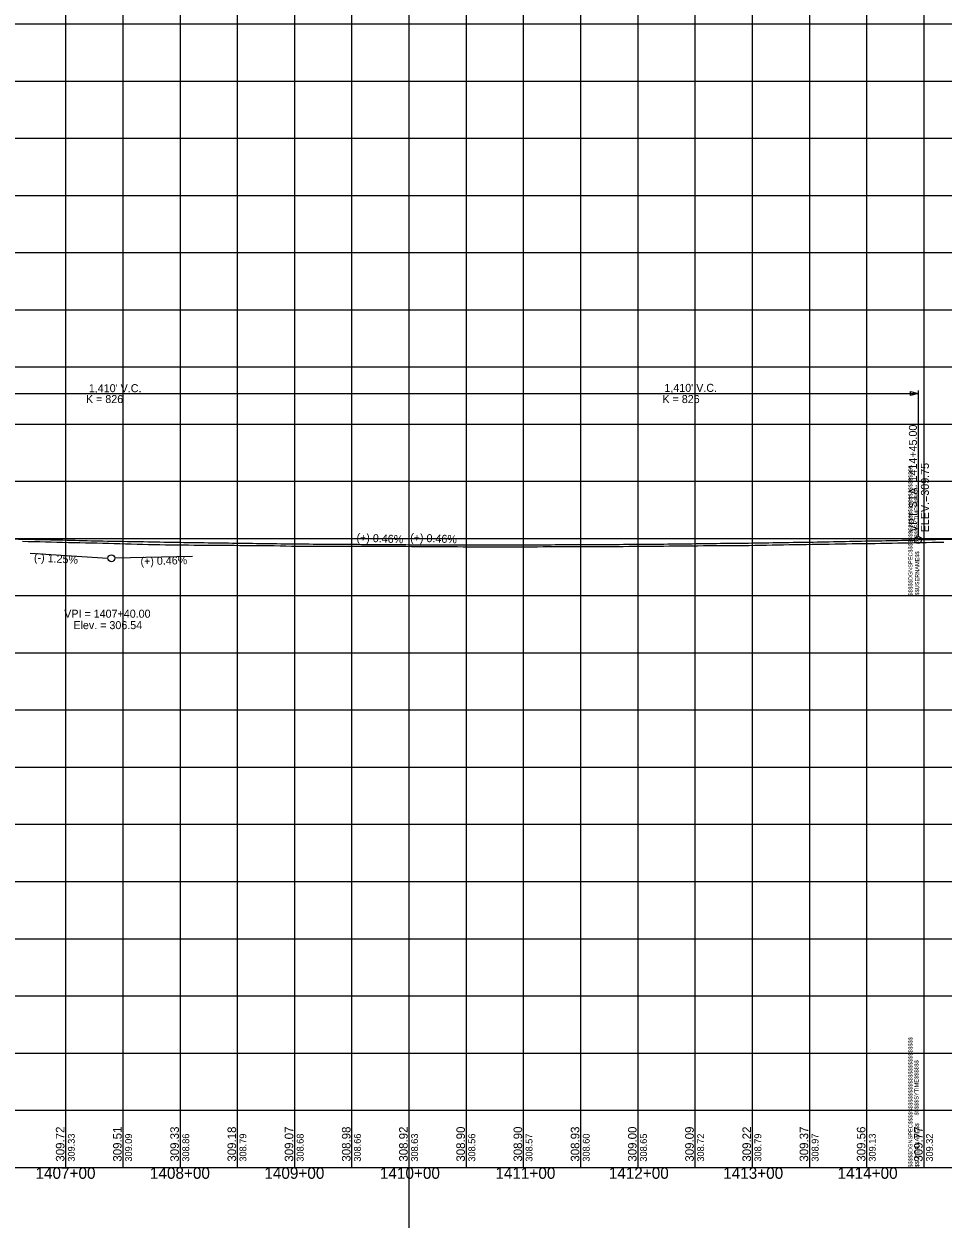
# Model space of a CAD drawing. Extents: x -90830 to 2015517, y -20856 to 836331.
# Drawn here: x 29587 to 30390, y -19432 to -18387 of the extents above; entities that cross this region are included whole.
import ezdxf

# ---------------------------------------------------------------- set-up
doc = ezdxf.new("R2010")
doc.units = 0
for name, color, linetype in [('Level 1', 7, 'Continuous'), ('RD_DDB_GradeTX', 7, 'Continuous'), ('RD_DDB_Profile_Elev', 7, 'Continuous'), ('RD_DDB_Profile_EX', 7, 'Continuous'), ('RD_DDB_Profile_Lbl', 7, 'Continuous'), ('RD_DDB_Profile_PR', 7, 'Continuous'), ('RD_DDB_StaTX', 7, 'Continuous'), ('RD_DDB_StripGrade', 7, 'Continuous'), ('RD_DDB_VCLbl', 7, 'Continuous'), ('RD_GPK_Profile_Cell', 7, 'Continuous'), ('RD_TX_Drainage', 7, 'Continuous')]:
    doc.layers.add(name, color=color, linetype=linetype)

msp = doc.modelspace()

# ---------------------------------------------------------------- linework, layer by layer
at = {"layer": 'Level 1'}
for p, q in [((29923.5, -12693.4), (29923.5, -20856.1)), ((29623.5, -17886.5), (29623.5, -18386.5)), ((29673.5, -17886.5), (29673.5, -18386.5)), ((29723.5, -17886.5), (29723.5, -18386.5)), ((29773.5, -17886.5), (29773.5, -18386.5)), ((29823.5, -17886.5), (29823.5, -18386.5)), ((29873.5, -17886.5), (29873.5, -18386.5)), ((29923.5, -17886.5), (29923.5, -18386.5)), ((29973.5, -17886.5), (29973.5, -18386.5)), ((30023.5, -17886.5), (30023.5, -18386.5)), ((30073.5, -17886.5), (30073.5, -18386.5)), ((30123.5, -17886.5), (30123.5, -18386.5)), ((30173.5, -17886.5), (30173.5, -18386.5)), ((30223.5, -17886.5), (30223.5, -18386.5)), ((30273.5, -17886.5), (30273.5, -18386.5)), ((30323.5, -17886.5), (30323.5, -18386.5)), ((30373.5, -17886.5), (30373.5, -18386.5)), ((30373.5, -17886.5), (30373.5, -18386.5)), ((30373.5, -17886.5), (30373.5, -18386.5)), ((28773.5, -18386.5), (30373.5, -18386.5)), ((28773.5, -18386.5), (30373.5, -18386.5)), ((29623.5, -18386.5), (29623.5, -18886.5)), ((29673.5, -18386.5), (29673.5, -18886.5)), ((29723.5, -18386.5), (29723.5, -18886.5)), ((29773.5, -18386.5), (29773.5, -18886.5)), ((29823.5, -18386.5), (29823.5, -18886.5)), ((29873.5, -18386.5), (29873.5, -18886.5)), ((29923.5, -18386.5), (29923.5, -18886.5)), ((29973.5, -18386.5), (29973.5, -18886.5)), ((30023.5, -18386.5), (30023.5, -18886.5)), ((30073.5, -18386.5), (30073.5, -18886.5)), ((30123.5, -18386.5), (30123.5, -18886.5)), ((30173.5, -18386.5), (30173.5, -18886.5)), ((30223.5, -18386.5), (30223.5, -18886.5)), ((30273.5, -18386.5), (30273.5, -18886.5)), ((30323.5, -18386.5), (30323.5, -18886.5)), ((30373.5, -18386.5), (30373.5, -18886.5)), ((30373.5, -18386.5), (30373.5, -18886.5)), ((30373.5, -18386.5), (31973.5, -18386.5)), ((30373.5, -18386.5), (30373.5, -18886.5)), ((30373.5, -18386.5), (31973.5, -18386.5)), ((28773.5, -18436.5), (30373.5, -18436.5)), ((30373.5, -18436.5), (31973.5, -18436.5)), ((28773.5, -18486.5), (30373.5, -18486.5)), ((30373.5, -18486.5), (31973.5, -18486.5)), ((28773.5, -18536.5), (30373.5, -18536.5)), ((30373.5, -18536.5), (31973.5, -18536.5)), ((28773.5, -18586.5), (30373.5, -18586.5)), ((30373.5, -18586.5), (31973.5, -18586.5)), ((28773.5, -18636.5), (30373.5, -18636.5)), ((30373.5, -18636.5), (31973.5, -18636.5)), ((28773.5, -18686.5), (30373.5, -18686.5)), ((30373.5, -18686.5), (31973.5, -18686.5)), ((28773.5, -18736.5), (30373.5, -18736.5)), ((30373.5, -18736.5), (31973.5, -18736.5)), ((28773.5, -18786.5), (30373.5, -18786.5)), ((30373.5, -18786.5), (31973.5, -18786.5)), ((28773.5, -18836.5), (30373.5, -18836.5)), ((30373.5, -18836.5), (31973.5, -18836.5)), ((28773.5, -18886.5), (30373.5, -18886.5)), ((28773.5, -18886.5), (30373.5, -18886.5)), ((29623.5, -18886.5), (29623.5, -19386.5)), ((29673.5, -18886.5), (29673.5, -19386.5)), ((29723.5, -18886.5), (29723.5, -19386.5)), ((29773.5, -18886.5), (29773.5, -19386.5)), ((29823.5, -18886.5), (29823.5, -19386.5)), ((29873.5, -18886.5), (29873.5, -19386.5)), ((29923.5, -18886.5), (29923.5, -19386.5)), ((29973.5, -18886.5), (29973.5, -19386.5)), ((30023.5, -18886.5), (30023.5, -19386.5)), ((30073.5, -18886.5), (30073.5, -19386.5)), ((30123.5, -18886.5), (30123.5, -19386.5)), ((30173.5, -18886.5), (30173.5, -19386.5)), ((30223.5, -18886.5), (30223.5, -19386.5)), ((30273.5, -18886.5), (30273.5, -19386.5)), ((30323.5, -18886.5), (30323.5, -19386.5)), ((30373.5, -18886.5), (30373.5, -19386.5)), ((30373.5, -18886.5), (30373.5, -19386.5)), ((30373.5, -18886.5), (31973.5, -18886.5)), ((30373.5, -18886.5), (31973.5, -18886.5)), ((30373.5, -18886.5), (30373.5, -19386.5)), ((28773.5, -18936.5), (30373.5, -18936.5)), ((30373.5, -18936.5), (31973.5, -18936.5)), ((28773.5, -18986.5), (30373.5, -18986.5)), ((30373.5, -18986.5), (31973.5, -18986.5)), ((28773.5, -19036.5), (30373.5, -19036.5)), ((30373.5, -19036.5), (31973.5, -19036.5)), ((28773.5, -19086.5), (30373.5, -19086.5)), ((30373.5, -19086.5), (31973.5, -19086.5)), ((28773.5, -19136.5), (30373.5, -19136.5)), ((30373.5, -19136.5), (31973.5, -19136.5)), ((28773.5, -19186.5), (30373.5, -19186.5)), ((30373.5, -19186.5), (31973.5, -19186.5)), ((28773.5, -19236.5), (30373.5, -19236.5)), ((30373.5, -19236.5), (31973.5, -19236.5)), ((28773.5, -19286.5), (30373.5, -19286.5)), ((30373.5, -19286.5), (31973.5, -19286.5)), ((28773.5, -19336.5), (30373.5, -19336.5)), ((30373.5, -19336.5), (31973.5, -19336.5)), ((28773.5, -19386.5), (30373.5, -19386.5)), ((30373.5, -19386.5), (31973.5, -19386.5))]:
    msp.add_line(p, q, dxfattribs=at)
at = {"layer": 'RD_DDB_GradeTX'}
for p, q in [((29592.6, -18849.4), (29660.5, -18853.6)), ((29734.4, -18852.2), (29666.5, -18853.7))]:
    msp.add_line(p, q, dxfattribs=at)
msp.add_circle((29663.5, -18853.8), 3, dxfattribs=at)
at = {"layer": 'RD_DDB_Profile_EX'}
for points in [[(29585.9, -18839), (29590.9, -18839.1), (29595.9, -18839.2), (29600.9, -18839.3), (29605.9, -18839.4), (29610.9, -18839.5), (29615.9, -18839.7), (29620.9, -18839.8), (29625.9, -18839.9), (29630.9, -18840), (29635.9, -18840.1), (29640.9, -18840.2), (29645.9, -18840.3), (29650.9, -18840.4), (29655.9, -18840.5), (29660.9, -18840.6), (29665.9, -18840.8), (29670.9, -18841), (29675.9, -18841.1), (29680.9, -18841.3), (29685.9, -18841.4), (29690.9, -18841.5), (29695.9, -18841.7), (29700.9, -18841.8), (29705.9, -18841.9), (29710.9, -18842), (29715.9, -18842.1), (29720.9, -18842.2), (29725.9, -18842.2), (29730.9, -18842.2), (29735.9, -18842.3), (29740.9, -18842.3), (29745.9, -18842.3), (29750.9, -18842.4), (29755.9, -18842.4), (29760.9, -18842.5), (29765.9, -18842.5), (29770.9, -18842.5), (29775.9, -18842.6), (29780.9, -18842.6), (29785.9, -18842.7), (29790.9, -18842.7), (29795.9, -18842.7), (29800.9, -18842.8), (29805.9, -18842.8), (29810.9, -18842.9), (29815.9, -18843), (29820.9, -18843.1), (29825.9, -18843.1), (29830.9, -18843.1), (29835.9, -18843.2), (29840.9, -18843.2), (29845.9, -18843.2), (29850.9, -18843.2), (29855.9, -18843.2), (29860.9, -18843.2), (29865.9, -18843.2), (29870.9, -18843.2), (29875.9, -18843.2), (29880.9, -18843.2), (29885.9, -18843.2), (29890.9, -18843.2), (29895.9, -18843.2), (29900.9, -18843.2), (29905.9, -18843.2), (29910.9, -18843.2), (29915.9, -18843.3), (29920.9, -18843.3), (29925.9, -18843.4), (29930.9, -18843.4), (29935.9, -18843.4), (29940.9, -18843.5), (29945.9, -18843.5), (29950.9, -18843.5), (29955.9, -18843.6), (29960.9, -18843.6), (29965.9, -18843.6), (29970.9, -18843.7), (29975.9, -18843.7), (29980.9, -18843.8), (29985.9, -18843.8), (29990.9, -18843.8), (29995.9, -18843.8), (30000.9, -18843.7), (30005.9, -18843.7), (30010.9, -18843.7), (30015.9, -18843.7), (30020.9, -18843.7), (30025.9, -18843.7), (30030.9, -18843.7), (30035.9, -18843.7), (30040.9, -18843.6), (30045.9, -18843.6)], [(30045.9, -18843.6), (30050.9, -18843.6), (30055.9, -18843.6), (30060.9, -18843.6), (30065.9, -18843.6), (30070.9, -18843.5), (30075.9, -18843.5), (30080.9, -18843.5), (30085.9, -18843.5), (30090.9, -18843.4), (30095.9, -18843.4), (30100.9, -18843.4), (30105.9, -18843.4), (30110.9, -18843.4), (30115.9, -18843.3), (30120.9, -18843.3), (30125.9, -18843.2), (30130.9, -18843.2), (30135.9, -18843.1), (30140.9, -18843.1), (30145.9, -18843.1), (30150.9, -18843), (30155.9, -18843), (30160.9, -18843), (30165.9, -18843), (30170.9, -18842.9), (30175.9, -18842.9), (30180.9, -18842.8), (30185.9, -18842.8), (30190.9, -18842.8), (30195.9, -18842.7), (30200.9, -18842.7), (30205.9, -18842.7), (30210.9, -18842.7), (30215.9, -18842.6), (30220.9, -18842.6), (30225.9, -18842.5), (30230.9, -18842.4), (30235.9, -18842.3), (30240.9, -18842.2), (30245.9, -18842.1), (30250.9, -18842), (30255.9, -18841.9), (30260.9, -18841.8), (30265.9, -18841.7), (30270.9, -18841.7), (30275.9, -18841.6), (30280.9, -18841.6), (30285.9, -18841.5), (30290.9, -18841.4), (30295.9, -18841.3), (30300.9, -18841.2), (30305.9, -18841.1), (30310.9, -18841), (30315.9, -18840.9), (30320.9, -18840.9), (30325.9, -18840.9), (30330.9, -18840.8), (30335.9, -18840.7), (30340.9, -18840.6), (30345.9, -18840.5), (30350.9, -18840.4), (30355.9, -18840.3), (30360.9, -18840.2), (30365.9, -18840.1), (30370.9, -18840), (30375.9, -18839.9), (30380.9, -18839.8), (30385.9, -18839.7), (30390.9, -18839.6)]]:
    msp.add_lwpolyline(points, dxfattribs=at)
at = {"layer": 'RD_DDB_Profile_PR'}
msp.add_line((30368.5, -18837.8), (30423.5, -18836.5), dxfattribs=at)
msp.add_spline([(28958.5, -18809.7), (28986.7, -18811.4), (29014.9, -18813.1), (29043.1, -18814.8), (29071.3, -18816.4), (29099.5, -18817.9), (29127.7, -18819.4), (29155.9, -18820.9), (29184.1, -18822.3), (29212.3, -18823.6), (29240.5, -18824.9), (29268.7, -18826.2), (29296.9, -18827.4), (29325.1, -18828.6), (29353.3, -18829.7), (29381.5, -18830.8), (29409.7, -18831.8), (29437.9, -18832.7), (29466.1, -18833.7), (29494.3, -18834.5), (29522.5, -18835.4), (29550.7, -18836.1), (29578.9, -18836.9), (29607.1, -18837.5), (29635.3, -18838.2), (29663.5, -18838.8), (29691.7, -18839.3), (29719.9, -18839.8), (29748.1, -18840.2), (29776.3, -18840.6), (29804.5, -18841), (29832.7, -18841.3), (29860.9, -18841.5), (29889.1, -18841.7), (29917.3, -18841.9), (29945.5, -18842), (29973.7, -18842), (30001.9, -18842), (30030.1, -18842), (30058.3, -18841.9), (30086.5, -18841.8), (30114.7, -18841.6), (30142.9, -18841.4), (30171.1, -18841.1), (30199.3, -18840.7), (30227.5, -18840.4), (30255.7, -18839.9), (30283.9, -18839.5), (30312.1, -18838.9), (30340.3, -18838.4), (30368.5, -18837.8)], degree=3, dxfattribs=at)
at = {"layer": 'RD_DDB_VCLbl'}
for p, q in [((30368.5, -18707.2), (30368.5, -18834.8)), ((28958.5, -18709.7), (30368.5, -18709.7))]:
    msp.add_line(p, q, dxfattribs=at)
msp.add_circle((30368.5, -18837.8), 3, dxfattribs=at)
at = {"layer": 'RD_GPK_Profile_Cell'}
msp.add_line((4823.5, -19386.5), (75223.5, -19386.5), dxfattribs=at)
at = {"layer": 'RD_TX_Drainage'}
msp.add_lwpolyline([(30361.9, -18708.1), (30368.5, -18709.7), (30361.9, -18711.4)], close=True, dxfattribs=at)

# ---------------------------------------------------------------- texts
at = {"layer": 'Level 1'}
for s, p in [('$$$$$DGNSPEC$$$$$$$$$$$$$$$$$$$$$$$$$$$$', (30363.6, -18886.6)), ('$$$$$SYTIME$$$$$$', (30368.9, -18841)), ('$$USERNAME$$', (30369.5, -18886.4)), ('$$$$$DGNSPEC$$$$$$$$$$$$$$$$$$$$$$$$$$$$', (30363.6, -19386.6)), ('$$$$$SYTIME$$$$$$', (30368.9, -19341)), ('$$USERNAME$$', (30369.5, -19386.4))]:
    msp.add_text(s, height=3.544, rotation=90, dxfattribs=at).set_placement(p)
at = {"layer": 'RD_DDB_GradeTX'}
for s, rotation, p in [('(+) 0.46%', 357.687, (29877.6, -18839.1)), ('(+) 0.46%', 357.687, (29924.5, -18839.1)), ('(-) 1.25%', 356.421, (29595.7, -18856.4)), ('(+) 0.46%', 1.3036, (29689, -18859.9))]:
    msp.add_text(s, height=7, rotation=rotation, dxfattribs=at).set_placement(p)
at = {"layer": 'RD_DDB_Profile_Elev'}
for s, p in [('309.72', (29622.5, -19381.5)), ('309.51', (29672.5, -19381.5)), ('309.33', (29722.5, -19381.5)), ('309.18', (29772.5, -19381.5)), ('309.07', (29822.5, -19381.5)), ('308.98', (29872.5, -19381.5)), ('308.92', (29922.5, -19381.5)), ('308.90', (29972.5, -19381.5)), ('308.90', (30022.5, -19381.5)), ('308.93', (30072.5, -19381.5)), ('309.00', (30122.5, -19381.5)), ('309.09', (30172.5, -19381.5)), ('309.22', (30222.5, -19381.5)), ('309.37', (30272.5, -19381.5)), ('309.56', (30322.5, -19381.5)), ('309.77', (30372.5, -19381.5))]:
    msp.add_text(s, height=7.5, rotation=90, dxfattribs=at).set_placement(p)
at = {"layer": 'RD_DDB_Profile_Lbl'}
for s, p in [('VPI = 1407+40.00', (29622.3, -18905.8)), ('Elev. = 306.54', (29630.3, -18915.8))]:
    msp.add_text(s, height=7, dxfattribs=at).set_placement(p)
at = {"layer": 'RD_DDB_StaTX'}
for s, p in [('1407+00', (29597.2, -19396.5)), ('1408+00', (29697.2, -19396.5)), ('1409+00', (29797.2, -19396.5)), ('1410+00', (29898.2, -19396.5)), ('1411+00', (29999.1, -19396.5)), ('1412+00', (30098.2, -19396.5)), ('1413+00', (30198.2, -19396.5)), ('1414+00', (30298.2, -19396.5))]:
    msp.add_text(s, height=10, dxfattribs=at).set_placement(p)
at = {"layer": 'RD_DDB_StripGrade'}
for s, height, p in [('VPT STA. 1414+45.00 ', 7, (30367.5, -18830.9)), ('ELEV.=309.75', 7, (30378, -18831.1)), ('309.33', 6, (29631.5, -19381.5)), ('309.09', 6, (29681.5, -19381.5)), ('308.86', 6, (29731.5, -19381.5)), ('308.79', 6, (29781.5, -19381.5)), ('308.68', 6, (29831.5, -19381.5)), ('308.66', 6, (29881.5, -19381.5)), ('308.63', 6, (29931.5, -19381.5)), ('308.56', 6, (29981.5, -19381.5)), ('308.57', 6, (30031.5, -19381.5)), ('308.60', 6, (30081.5, -19381.5)), ('308.65', 6, (30131.5, -19381.5)), ('308.72', 6, (30181.5, -19381.5)), ('308.79', 6, (30231.5, -19381.5)), ('308.97', 6, (30281.5, -19381.5)), ('309.13', 6, (30331.5, -19381.5)), ('309.32', 6, (30381.5, -19381.5))]:
    msp.add_text(s, height=height, rotation=90, dxfattribs=at).set_placement(p)
at = {"layer": 'RD_DDB_VCLbl'}
for s, p in [("1,410' V.C.", (29643.8, -18708.6)), ("1,410' V.C.", (30146.8, -18708.3)), ('K = 826', (29641.3, -18718.1)), ('K = 826', (30145.1, -18718.1))]:
    msp.add_text(s, height=7, dxfattribs=at).set_placement(p)

doc.saveas('drawing.dxf')
